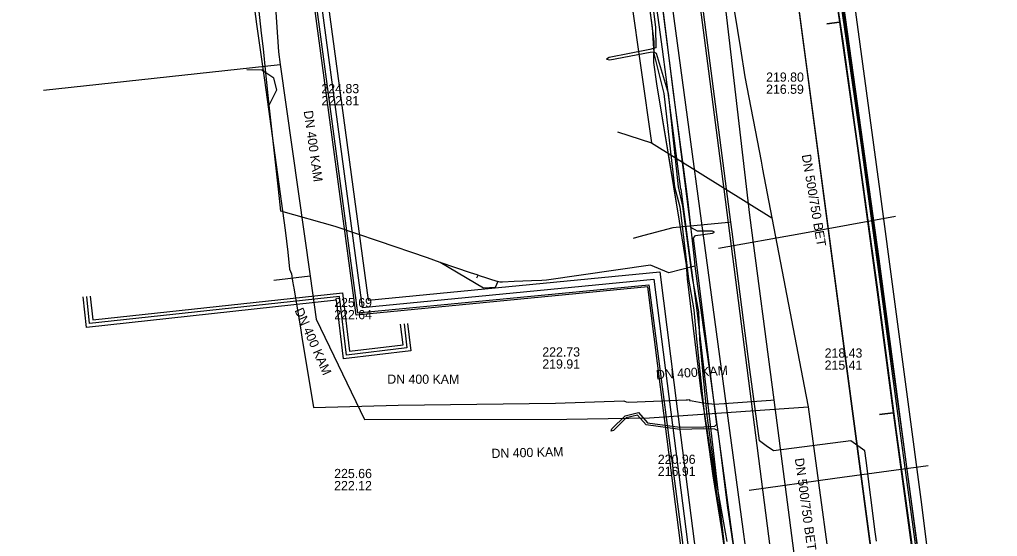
# Model space of a CAD drawing. Extents: x -600309 to -598967, y -1161267 to -1160292.
# Drawn here: x -599167.9 to -599083.1, y -1160780.1 to -1160735.3 of the extents above; entities that cross this region are included whole.
import ezdxf

# ---------------------------------------------------------------- set-up
doc = ezdxf.new("R2010")
doc.units = 0
for name, color, linetype in [('Vrstva 10', 7, 'Continuous'), ('Vrstva 12', 7, 'Continuous'), ('Vrstva 13', 7, 'Continuous'), ('Vrstva 16', 7, 'Continuous'), ('Vrstva 19', 7, 'Continuous'), ('Vrstva 25', 7, 'Continuous'), ('Vrstva 26', 7, 'Continuous'), ('Vrstva 29', 7, 'Continuous'), ('Vrstva 30', 7, 'Continuous'), ('Vrstva 37', 7, 'Continuous'), ('Vrstva 42', 7, 'Continuous'), ('Vrstva 43', 7, 'Continuous'), ('Vrstva 44', 7, 'Continuous'), ('Vrstva 54', 7, 'Continuous'), ('Vrstva 55', 7, 'Continuous'), ('Vrstva 58', 7, 'Continuous'), ('Vrstva 9', 7, 'Continuous')]:
    doc.layers.add(name, color=color, linetype=linetype)

msp = doc.modelspace()

# ---------------------------------------------------------------- linework, layer by layer
at = {"layer": 'Vrstva 10'}
for points in [[(-599103.8, -1160708.41), (-599103.58, -1160710.11), (-599098.27, -1160750)], [(-599098.27, -1160750), (-599092.6, -1160792.56), (-599092.52, -1160793.12)]]:
    msp.add_lwpolyline(points, dxfattribs=at)
at = {"layer": 'Vrstva 12'}
for points in [[(-599146.58, -1160739.91), (-599146.79, -1160737.81), (-599146.96, -1160736.46), (-599148.13, -1160725.34), (-599148.62, -1160722.37), (-599149.19, -1160721.41), (-599148.86, -1160720.3), (-599148.92, -1160719.31), (-599149.17, -1160717.01), (-599149.58, -1160716.18), (-599150.05, -1160715.81), (-599150.55, -1160715.85), (-599151.4, -1160716), (-599151.6, -1160715.98), (-599152.93, -1160708.7), (-599153.2, -1160706.4), (-599153.59, -1160699.13), (-599154.03, -1160695.61), (-599154.09, -1160695.3)], [(-599103.8, -1160708.41), (-599103.58, -1160710.11), (-599098.27, -1160749.98)], [(-599112.66, -1160730.19), (-599111.29, -1160741.41), (-599110.13, -1160750)], [(-599109.4, -1160730.38), (-599106.86, -1160750)], [(-599112.17, -1160737.86), (-599113.12, -1160730.85)], [(-599110.59, -1160750), (-599112.17, -1160737.86)], [(-599146.58, -1160739.91), (-599146.91, -1160739.67), (-599148.21, -1160739.65)], [(-599146.29, -1160742.7), (-599145.61, -1160741.39), (-599145.87, -1160740.37), (-599146.58, -1160739.91)], [(-599146.29, -1160742.7), (-599146.58, -1160739.91)], [(-599145.49, -1160750), (-599146.29, -1160742.7)], [(-599131.45, -1160756.36), (-599132.56, -1160755.97), (-599136.8, -1160754.51), (-599140.56, -1160753.24), (-599145.28, -1160751.91), (-599145.49, -1160750)], [(-599110.59, -1160750), (-599109.16, -1160760.77), (-599106.47, -1160784.12), (-599104.88, -1160796.6), (-599103.16, -1160796.96)], [(-599110.13, -1160750), (-599109.98, -1160751.12), (-599109.44, -1160756.04)], [(-599106.86, -1160750), (-599102.23, -1160785.97), (-599101.22, -1160796.67), (-599101.15, -1160797.38)], [(-599098.27, -1160749.98), (-599092.66, -1160792.05), (-599092.52, -1160793.12)], [(-599109.44, -1160756.04), (-599109.37, -1160756.7)], [(-599126.7, -1160758.53), (-599127.71, -1160758.61), (-599131.45, -1160756.36)], [(-599128.17, -1160757.46), (-599128.25, -1160757.43), (-599128.84, -1160757.26), (-599131.45, -1160756.36)], [(-599109.37, -1160756.7), (-599111.62, -1160757.26), (-599113.21, -1160756.6), (-599122.24, -1160757.9), (-599122.63, -1160757.92)], [(-599109.37, -1160756.7), (-599109.14, -1160758.43)], [(-599128.29, -1160757.71), (-599128.17, -1160757.46)], [(-599128.17, -1160757.46), (-599126.46, -1160758.01)], [(-599123.53, -1160757.96), (-599125.03, -1160758.03)], [(-599122.63, -1160757.92), (-599123.53, -1160757.96)], [(-599126.46, -1160758.01), (-599126.7, -1160758.53)], [(-599126.04, -1160758.07), (-599126.26, -1160758.08), (-599126.46, -1160758.01)], [(-599125.03, -1160758.03), (-599126.04, -1160758.07)], [(-599109.14, -1160758.43), (-599108.64, -1160761.99)], [(-599108.64, -1160761.99), (-599108.23, -1160764.95)], [(-599108.23, -1160764.95), (-599107.21, -1160772.31), (-599105.81, -1160782.49), (-599105.41, -1160786.51), (-599103.04, -1160803.6), (-599100.35, -1160824.93), (-599101.95, -1160825), (-599102.56, -1160825.35)]]:
    msp.add_lwpolyline(points, dxfattribs=at)
at = {"layer": 'Vrstva 13'}
for points in [[(-599093.73, -1160779.75), (-599094.52, -1160773.57), (-599094.629, -1160772.717), (-599095.858, -1160771.855), (-599102.551, -1160772.711), (-599103.18, -1160772.27), (-599103.78, -1160771.85), (-599104.6, -1160765.66), (-599106.14, -1160753.71), (-599106.25, -1160752.862), (-599108.7, -1160733.96), (-599110.022, -1160724.207), (-599111.12, -1160716.1), (-599112.869, -1160702.466), (-599113.39, -1160698.4), (-599116.474, -1160674.898), (-599118.11, -1160662.43), (-599118.809, -1160656.995), (-599121.25, -1160638)], [(-599106.25, -1160752.862), (-599106.466, -1160752.886), (-599111.285, -1160753.372), (-599114.217, -1160754.155), (-599114.708, -1160754.29)], [(-599093.61, -1160780.55), (-599093.673, -1160780.144), (-599093.73, -1160779.75)]]:
    msp.add_lwpolyline(points, dxfattribs=at)
at = {"layer": 'Vrstva 16'}
msp.add_lwpolyline([(-599148.34, -1160450.72), (-599147.26, -1160458.67), (-599144.15, -1160482.57), (-599140.93, -1160506.3), (-599140.83, -1160506.69), (-599140.56, -1160508.63), (-599139.15, -1160519.57), (-599136.15, -1160542.73), (-599133.11, -1160565.88), (-599130.68, -1160581.82), (-599129.71, -1160590.14), (-599129.25, -1160594.55), (-599129.22, -1160594.85), (-599128.33, -1160602.61), (-599124.78, -1160630.94), (-599120.8, -1160661.35), (-599119.1, -1160674.81), (-599115.46, -1160702.27), (-599112.43, -1160726.7), (-599112.19, -1160727.9), (-599111.49, -1160733.02), (-599103, -1160796)], dxfattribs=at)
at = {"layer": 'Vrstva 19'}
for points in [[(-599084.92, -1160929.7), (-599084.859, -1160929.27), (-599083.83, -1160922.03), (-599083.57, -1160912.78), (-599095.07, -1160825.37), (-599102.5, -1160768.3), (-599104.6, -1160752.25), (-599109.62, -1160709.21), (-599119.67, -1160628.93), (-599126.32, -1160575.37), (-599128.11, -1160560.16), (-599133.16, -1160522.31), (-599135.34, -1160510.45), (-599143.35, -1160452.12)], [(-599148.61, -1160726.34), (-599147.37, -1160735.67), (-599146.78, -1160739.94), (-599146.7, -1160740.55), (-599144.9, -1160753.57), (-599144.68, -1160755.47), (-599144.51, -1160756.95), (-599144.35, -1160757.34), (-599144.25, -1160757.99), (-599144.17, -1160758.45), (-599144.15, -1160758.57), (-599143.61, -1160761.91), (-599143.56, -1160762.05), (-599143.44, -1160762.85), (-599142.44, -1160768.95), (-599135.11, -1160768.75), (-599121.45, -1160768.57), (-599115.53, -1160768.39), (-599115.32, -1160768.46), (-599115.11, -1160768.48), (-599110.12, -1160768.3), (-599110.01, -1160768.29), (-599109.83, -1160768.27), (-599109.84, -1160768.36), (-599109.62, -1160768.39), (-599108.66, -1160768.54), (-599107.9, -1160768.65), (-599107.72, -1160768.68), (-599106.82, -1160768.61), (-599106.79, -1160768.61), (-599106.45, -1160768.58), (-599102.78, -1160768.32), (-599102.5, -1160768.3)]]:
    msp.add_lwpolyline(points, dxfattribs=at)
at = {"layer": 'Vrstva 25'}
msp.add_lwpolyline([(-599143.178, -1160720.938), (-599141.755, -1160734.053), (-599138.218, -1160760.282), (-599112.94, -1160757.829), (-599111.463, -1160769.37), (-599107.708, -1160798.709), (-599105.356, -1160816.718), (-599103.51, -1160831.548), (-599102.32, -1160841.304), (-599101.225, -1160850.266), (-599100.484, -1160856.31), (-599099.868, -1160862.22), (-599099.247, -1160868.108), (-599098.443, -1160877.321), (-599097.727, -1160886.173), (-599097.266, -1160892.101), (-599096.454, -1160904.425), (-599095.969, -1160912.721), (-599095.595, -1160919.034), (-599103.507, -1160920.005), (-599104.146, -1160921.035)], dxfattribs=at)
at = {"layer": 'Vrstva 26'}
for points in [[(-599104.656, -1160920.719), (-599103.866, -1160919.445), (-599096.227, -1160918.508), (-599096.568, -1160912.757), (-599097.053, -1160904.463), (-599097.864, -1160892.144), (-599098.326, -1160886.221), (-599099.041, -1160877.371), (-599099.845, -1160868.166), (-599100.465, -1160862.283), (-599101.08, -1160856.377), (-599101.82, -1160850.339), (-599102.915, -1160841.377), (-599104.105, -1160831.622), (-599105.951, -1160816.794), (-599108.303, -1160798.785), (-599112.058, -1160769.446), (-599113.461, -1160758.482), (-599138.735, -1160760.935), (-599142.35, -1160734.125), (-599143.774, -1160721.003)], [(-599142.581, -1160720.874), (-599141.159, -1160733.981), (-599137.701, -1160759.629), (-599112.418, -1160757.175), (-599110.868, -1160769.293), (-599107.113, -1160798.632), (-599104.76, -1160816.642), (-599102.914, -1160831.475), (-599101.724, -1160841.231), (-599100.629, -1160850.193), (-599099.888, -1160856.242), (-599099.271, -1160862.158), (-599098.65, -1160868.051), (-599097.845, -1160877.271), (-599097.129, -1160886.126), (-599096.667, -1160892.058), (-599095.855, -1160904.388), (-599095.37, -1160912.686), (-599094.962, -1160919.561), (-599103.149, -1160920.566), (-599103.636, -1160921.351)]]:
    msp.add_lwpolyline(points, dxfattribs=at)
at = {"layer": 'Vrstva 29'}
msp.add_lwpolyline([(-599134.591, -1160761.701), (-599134.342, -1160763.786), (-599139.571, -1160764.411), (-599140.18, -1160759.32), (-599161.853, -1160761.67), (-599162.108, -1160759.319)], dxfattribs=at)
at = {"layer": 'Vrstva 30'}
for points in [[(-599134.294, -1160761.665), (-599134.008, -1160764.048), (-599139.833, -1160764.744), (-599140.443, -1160759.65), (-599162.119, -1160762.001), (-599162.406, -1160759.351)], [(-599161.81, -1160759.287), (-599161.587, -1160761.339), (-599139.917, -1160758.99), (-599139.309, -1160764.078), (-599134.676, -1160763.524), (-599134.889, -1160761.736)]]:
    msp.add_lwpolyline(points, dxfattribs=at)
at = {"layer": 'Vrstva 37'}
msp.add_lwpolyline([(-599145.199, -1160718.091), (-599144.973, -1160720.636), (-599143.638, -1160720.873), (-599142.218, -1160733.982), (-599138.62, -1160760.741), (-599113.361, -1160758.301), (-599110.558, -1160779.77), (-599102.688, -1160841.965), (-599100.671, -1160858.294), (-599099.28, -1160872.901), (-599097.781, -1160890.694), (-599096.04, -1160918.702), (-599103.803, -1160919.551), (-599124.155, -1160954.441), (-599136.613, -1160975.097), (-599143.954, -1160975.244), (-599143.72, -1160985.73), (-599139.675, -1160986.235), (-599125.642, -1160988.682), (-599125.313, -1160988.905), (-599117.843, -1160990.212), (-599113.154, -1161007.176), (-599114.51, -1161007.627)], dxfattribs=at)
at = {"layer": 'Vrstva 42'}
for points in [[(-599088.634, -1160791.587), (-599091.432, -1160770.922), (-599096.846, -1160731.939), (-599096.966, -1160730.856), (-599097.779, -1160725.412), (-599098.741, -1160716.448), (-599102.107, -1160691.967), (-599102.783, -1160684.794), (-599106.577, -1160656.83), (-599108.708, -1160639.44), (-599111.325, -1160622.842), (-599114.164, -1160597.877), (-599116.598, -1160582.662), (-599117.768, -1160574.094), (-599118.099, -1160572.56), (-599118.189, -1160569.913), (-599118.731, -1160563.295), (-599122.401, -1160538.48), (-599123.194, -1160531.703), (-599123.577, -1160527.06), (-599123.849, -1160522.402), (-599125.123, -1160512.25), (-599126.606, -1160501.472), (-599128.152, -1160492.134)], [(-599106.782, -1160657.039), (-599105.791, -1160664.131), (-599104.621, -1160673.68), (-599103.051, -1160684.852), (-599102.271, -1160692.152), (-599101.231, -1160699.72), (-599100.301, -1160707.049), (-599098.891, -1160716.481), (-599097.901, -1160725.45), (-599097.101, -1160730.702), (-599096.981, -1160732.143), (-599096.242, -1160737.108), (-599094.961, -1160746.199), (-599093.271, -1160758.46), (-599091.611, -1160770.99), (-599090.381, -1160779.95), (-599089.661, -1160785.33)], [(-599106.782, -1160657.039), (-599105.791, -1160664.131), (-599104.621, -1160673.68), (-599103.051, -1160684.852), (-599102.271, -1160692.152), (-599101.231, -1160699.72), (-599100.301, -1160707.049), (-599098.891, -1160716.481), (-599097.901, -1160725.45), (-599097.101, -1160730.702), (-599096.981, -1160732.143), (-599096.242, -1160737.108), (-599094.961, -1160746.199), (-599093.271, -1160758.46), (-599091.611, -1160770.99), (-599090.381, -1160779.95), (-599089.661, -1160785.33)], [(-599106.782, -1160657.039), (-599105.791, -1160664.131), (-599104.621, -1160673.68), (-599103.051, -1160684.852), (-599102.271, -1160692.152), (-599101.231, -1160699.72), (-599100.301, -1160707.049), (-599098.891, -1160716.481), (-599097.901, -1160725.45), (-599097.101, -1160730.702), (-599096.981, -1160732.143), (-599096.242, -1160737.108), (-599094.961, -1160746.199), (-599093.271, -1160758.46), (-599091.611, -1160770.99), (-599090.381, -1160779.95), (-599089.661, -1160785.33)], [(-599106.782, -1160657.039), (-599105.791, -1160664.131), (-599104.621, -1160673.68), (-599103.051, -1160684.852), (-599102.271, -1160692.152), (-599101.231, -1160699.72), (-599100.301, -1160707.049), (-599098.891, -1160716.481), (-599097.901, -1160725.45), (-599097.101, -1160730.702), (-599096.981, -1160732.143), (-599096.242, -1160737.108), (-599094.961, -1160746.199), (-599093.271, -1160758.46), (-599091.611, -1160770.99), (-599090.381, -1160779.95), (-599089.661, -1160785.33)], [(-599107.078, -1160657.081), (-599106.089, -1160664.169), (-599104.919, -1160673.72), (-599103.349, -1160684.888), (-599102.569, -1160692.188), (-599101.529, -1160699.76), (-599100.599, -1160707.091), (-599099.189, -1160716.519), (-599098.199, -1160725.49), (-599097.399, -1160730.738), (-599097.279, -1160732.177), (-599096.538, -1160737.152), (-599095.259, -1160746.241), (-599093.569, -1160758.5), (-599091.909, -1160771.03), (-599090.679, -1160779.99), (-599089.959, -1160785.37)], [(-599107.078, -1160657.081), (-599106.089, -1160664.169), (-599104.919, -1160673.72), (-599103.349, -1160684.888), (-599102.569, -1160692.188), (-599101.529, -1160699.76), (-599100.599, -1160707.091), (-599099.189, -1160716.519), (-599098.199, -1160725.49), (-599097.399, -1160730.738), (-599097.279, -1160732.177), (-599096.538, -1160737.152), (-599095.259, -1160746.241), (-599093.569, -1160758.5), (-599091.909, -1160771.03), (-599090.679, -1160779.99), (-599089.959, -1160785.37)], [(-599107.078, -1160657.081), (-599106.089, -1160664.169), (-599104.919, -1160673.72), (-599103.349, -1160684.888), (-599102.569, -1160692.188), (-599101.529, -1160699.76), (-599100.599, -1160707.091), (-599099.189, -1160716.519), (-599098.199, -1160725.49), (-599097.399, -1160730.738), (-599097.279, -1160732.177), (-599096.538, -1160737.152), (-599095.259, -1160746.241), (-599093.569, -1160758.5), (-599091.909, -1160771.03), (-599090.679, -1160779.99), (-599089.959, -1160785.37)], [(-599107.078, -1160657.081), (-599106.089, -1160664.169), (-599104.919, -1160673.72), (-599103.349, -1160684.888), (-599102.569, -1160692.188), (-599101.529, -1160699.76), (-599100.599, -1160707.091), (-599099.189, -1160716.519), (-599098.199, -1160725.49), (-599097.399, -1160730.738), (-599097.279, -1160732.177), (-599096.538, -1160737.152), (-599095.259, -1160746.241), (-599093.569, -1160758.5), (-599091.909, -1160771.03), (-599090.679, -1160779.99), (-599089.959, -1160785.37)], [(-599145.2, -1160718.09), (-599144.97, -1160720.64), (-599143.64, -1160720.87), (-599142.22, -1160733.98), (-599138.62, -1160760.74), (-599113.36, -1160758.3), (-599110.56, -1160779.77), (-599102.69, -1160841.97), (-599100.67, -1160858.29), (-599099.28, -1160872.9), (-599097.78, -1160890.69), (-599096.04, -1160918.7), (-599103.8, -1160919.55), (-599124.15, -1160954.44), (-599136.61, -1160975.1), (-599143.95, -1160975.24), (-599143.72, -1160985.73), (-599139.67, -1160986.24), (-599125.64, -1160988.68), (-599125.31, -1160988.91), (-599117.84, -1160990.21), (-599113.15, -1161007.18), (-599114.51, -1161007.63)], [(-599113.6, -1160729.36), (-599112.78, -1160735.96), (-599112.76, -1160737.75), (-599112.96, -1160737.804), (-599113.28, -1160737.89), (-599116.802, -1160738.576), (-599117.048, -1160738.723), (-599116.759, -1160738.77), (-599113.24, -1160738.1), (-599112.94, -1160738.08), (-599112.932, -1160738.084), (-599112.715, -1160738.189), (-599111.69, -1160741.66), (-599110.83, -1160749.81), (-599110.45, -1160751.47), (-599109.62, -1160757.71), (-599109.07, -1160760.65), (-599108.96, -1160763.06), (-599108.34, -1160769.66), (-599107.61, -1160774.92), (-599106.59, -1160780.59)], [(-599113.98, -1160729.43), (-599113.08, -1160735.97), (-599112.96, -1160737.804), (-599112.96, -1160737.81), (-599112.932, -1160738.084), (-599112.916, -1160738.24), (-599112.07, -1160741.71), (-599111.13, -1160749.81), (-599110.69, -1160751.54), (-599109.92, -1160757.82), (-599109.46, -1160760.47), (-599109.27, -1160762.74), (-599108.54, -1160769.7), (-599107.81, -1160774.88), (-599106.89, -1160780.62)]]:
    msp.add_lwpolyline(points, dxfattribs=at)
at = {"layer": 'Vrstva 43'}
msp.add_lwpolyline([(-599106.77, -1160781.39), (-599107.74, -1160774.58), (-599108.84, -1160767.53), (-599110, -1160757.78), (-599110.1, -1160756.56), (-599110.7, -1160752.78), (-599112.66, -1160740.85), (-599112.94, -1160739), (-599112.9, -1160737.2), (-599113.82, -1160729.87)], dxfattribs=at)
at = {"layer": 'Vrstva 44'}
msp.add_lwpolyline([(-599112.09, -1160608.13), (-599111.98, -1160609.99), (-599109.504, -1160629.736), (-599106.065, -1160655.324), (-599103.642, -1160674.134), (-599100.509, -1160697.439), (-599095.391, -1160735.084), (-599093.34, -1160750.202), (-599089.712, -1160777.364), (-599087.879, -1160792.317), (-599087.434, -1160795.875), (-599084.392, -1160820.684), (-599084.024, -1160822.578), (-599080.74, -1160848.464), (-599078.594, -1160865.22), (-599075.405, -1160890.518), (-599073.694, -1160908.257), (-599072.822, -1160913.918)], dxfattribs=at)
at = {"layer": 'Vrstva 54'}
for points in [[(-599091.98, -1160752.38), (-599100.19, -1160753.87)], [(-599100.19, -1160753.87), (-599107.32, -1160755.16)], [(-599089.15, -1160774.03), (-599097.24, -1160775.13)], [(-599097.24, -1160775.13), (-599104.65, -1160776.15)]]:
    msp.add_lwpolyline(points, dxfattribs=at)
at = {"layer": 'Vrstva 55'}
for points in [[(-599104.81, -1160789.12), (-599106.54, -1160777.46), (-599107.34, -1160770.99), (-599107.65, -1160770.85), (-599108.598, -1160770.82), (-599110.686, -1160770.87), (-599113.59, -1160770.464), (-599114.335, -1160769.621), (-599115.32, -1160769.861), (-599116.434, -1160770.952), (-599116.63, -1160771), (-599116.573, -1160770.807), (-599115.42, -1160769.679), (-599114.265, -1160769.399), (-599113.49, -1160770.276), (-599110.674, -1160770.67), (-599108.602, -1160770.62), (-599107.65, -1160770.57), (-599107.46, -1160770.39), (-599109.5, -1160754.27), (-599109.31, -1160754.04), (-599107.832, -1160753.836), (-599107.66, -1160753.73), (-599107.838, -1160753.636), (-599109.13, -1160753.65), (-599109.73, -1160753.32), (-599114.96, -1160712.3)], [(-599097.296, -1160732.39), (-599096.833, -1160735.506), (-599097.93, -1160735.64), (-599096.833, -1160735.506), (-599095.308, -1160746.248), (-599093.618, -1160758.507), (-599092.185, -1160769.424), (-599093.36, -1160769.57), (-599092.185, -1160769.424), (-599090.543, -1160781.503)]]:
    msp.add_lwpolyline(points, dxfattribs=at)
at = {"layer": 'Vrstva 58'}
for points in [[(-599092.6, -1160792.56), (-599099.731, -1160739.009), (-599103.73, -1160708.98), (-599103.87, -1160707.87), (-599112.249, -1160645.022), (-599115.7, -1160619.14), (-599115.86, -1160618.03), (-599124.956, -1160552.58), (-599126.88, -1160538.74), (-599127.03, -1160537.63), (-599136.901, -1160461.461), (-599139.27, -1160443.18), (-599139.39, -1160442.06), (-599141.8, -1160408.22), (-599141.59, -1160407.07), (-599141.37, -1160406.57), (-599141.17, -1160405.42), (-599151.39, -1160306.94), (-599152.04, -1160306.49), (-599167.08, -1160307.6), (-599167.65, -1160307.58), (-599167.66, -1160307.02), (-599167.93, -1160292.347)], [(-599092.6, -1160792.56), (-599099.731, -1160739.009), (-599103.73, -1160708.98), (-599103.87, -1160707.87), (-599112.249, -1160645.022), (-599115.7, -1160619.14), (-599115.86, -1160618.03), (-599124.956, -1160552.58), (-599126.88, -1160538.74), (-599127.03, -1160537.63), (-599136.901, -1160461.461), (-599139.27, -1160443.18), (-599139.39, -1160442.06), (-599141.8, -1160408.22), (-599141.59, -1160407.07), (-599141.37, -1160406.57), (-599141.17, -1160405.42), (-599151.39, -1160306.94), (-599152.04, -1160306.49), (-599167.08, -1160307.6), (-599167.65, -1160307.58), (-599167.66, -1160307.02), (-599167.93, -1160292.347)], [(-599092.6, -1160792.56), (-599099.731, -1160739.009), (-599103.73, -1160708.98), (-599103.87, -1160707.87), (-599112.249, -1160645.022), (-599115.7, -1160619.14), (-599115.86, -1160618.03), (-599124.956, -1160552.58), (-599126.88, -1160538.74), (-599127.03, -1160537.63), (-599136.901, -1160461.461), (-599139.27, -1160443.18), (-599139.39, -1160442.06), (-599141.8, -1160408.22), (-599141.59, -1160407.07), (-599141.37, -1160406.57), (-599141.17, -1160405.42), (-599151.39, -1160306.94), (-599152.04, -1160306.49), (-599167.08, -1160307.6), (-599167.65, -1160307.58), (-599167.66, -1160307.02), (-599167.93, -1160292.347)], [(-599123.358, -1160529.492), (-599122.379, -1160537.892), (-599118.75, -1160563.052), (-599118.22, -1160569.821), (-599118.22, -1160572.39), (-599117.567, -1160575.04), (-599116.752, -1160582.136), (-599114.264, -1160597.753), (-599113.123, -1160608.804), (-599111.981, -1160616.837), (-599111.328, -1160622.75), (-599111.084, -1160623.932), (-599108.76, -1160639.469), (-599105.538, -1160664.18), (-599103.866, -1160677.84), (-599102.724, -1160684.894), (-599102.194, -1160692.112), (-599100.156, -1160707.037), (-599098.728, -1160716.538), (-599097.79, -1160725.59), (-599096.853, -1160731.34), (-599093.427, -1160756.051), (-599089.92, -1160782.393)], [(-599106.72, -1160781.72), (-599107.74, -1160774.58), (-599108.84, -1160767.53), (-599110, -1160757.78), (-599110.1, -1160756.56), (-599110.7, -1160752.78), (-599111.69, -1160746.751), (-599112.66, -1160740.85), (-599112.94, -1160739), (-599112.9, -1160737.2), (-599113.82, -1160729.87), (-599114.15, -1160727.45), (-599114.22, -1160726.63), (-599114.251, -1160726.437)], [(-599106.77, -1160781.39), (-599107.74, -1160774.58), (-599108.84, -1160767.53), (-599110, -1160757.78), (-599110.1, -1160756.56), (-599110.7, -1160752.78), (-599112.66, -1160740.85), (-599112.94, -1160739), (-599112.9, -1160737.2), (-599113.82, -1160729.87)]]:
    msp.add_lwpolyline(points, dxfattribs=at)
at = {"layer": 'Vrstva 9'}
for p, q in [((-599146.04, -1160729.92), (-599145.47, -1160738.08)), ((-599115.073, -1160732.276), (-599113.122, -1160745.971)), ((-599165.849, -1160741.423), (-599145.32, -1160739.18)), ((-599116.072, -1160745.028), (-599113.122, -1160745.971)), ((-599113.122, -1160745.971), (-599102.686, -1160752.48)), ((-599142.73, -1160757.55), (-599145.887, -1160757.936)), ((-599142.2, -1160761.28), (-599138.02, -1160770)), ((-599113.3, -1160769.84), (-599099.54, -1160768.89)), ((-599099.54, -1160768.89), (-599096.7, -1160789.71)), ((-599120.46, -1160769.97), (-599113.3, -1160769.84)), ((-599138.02, -1160770), (-599120.46, -1160769.97))]:
    msp.add_line(p, q, dxfattribs=at)
for points in [[(-599112.32, -1160695.58), (-599106.961, -1160728.422), (-599105.428, -1160737.812), (-599105.03, -1160740.25)], [(-599145.47, -1160738.08), (-599145.32, -1160739.18), (-599142.73, -1160757.55), (-599142.2, -1160761.28)], [(-599105.03, -1160740.25), (-599103.627, -1160747.568), (-599103.495, -1160748.256), (-599102.686, -1160752.48), (-599102.08, -1160755.641), (-599099.885, -1160767.093), (-599099.54, -1160768.89)]]:
    msp.add_lwpolyline(points, dxfattribs=at)

# ---------------------------------------------------------------- texts
at = {"layer": 'Vrstva 12'}
for s, p in [('219.80', (-599103.193, -1160740.677)), ('224.83', (-599141.753, -1160741.676)), ('216.59', (-599103.193, -1160741.727)), ('222.81', (-599141.753, -1160742.726)), ('225.69', (-599140.645, -1160760.246)), ('222.64', (-599140.645, -1160761.296)), ('222.73', (-599122.601, -1160764.532)), ('218.43', (-599098.119, -1160764.627)), ('219.91', (-599122.601, -1160765.582)), ('215.41', (-599098.119, -1160765.677)), ('220.96', (-599112.583, -1160773.849)), ('225.66', (-599140.648, -1160775.085)), ('216.91', (-599112.583, -1160774.899)), ('222.12', (-599140.648, -1160776.135))]:
    msp.add_text(s, height=0.8, dxfattribs=at).set_placement(p)
for s, rotation, p in [('DN 400 KAM', 277.99912, (-599143.293, -1160743.231)), ('DN 500/750 BET', 279.54612, (-599100.108, -1160747.048)), ('DN 400 KAM', 293.75546, (-599144.098, -1160760.52)), ('DN 400 KAM', 3.55234, (-599112.721, -1160766.509)), ('DN 400 KAM', 359.87479, (-599136.045, -1160766.892)), ('DN 400 KAM', 1.48969, (-599126.997, -1160773.344)), ('DN 500/750 BET', 277.76762, (-599100.711, -1160773.395))]:
    msp.add_text(s, height=0.8, rotation=rotation, dxfattribs=at).set_placement(p)

doc.saveas('drawing.dxf')
